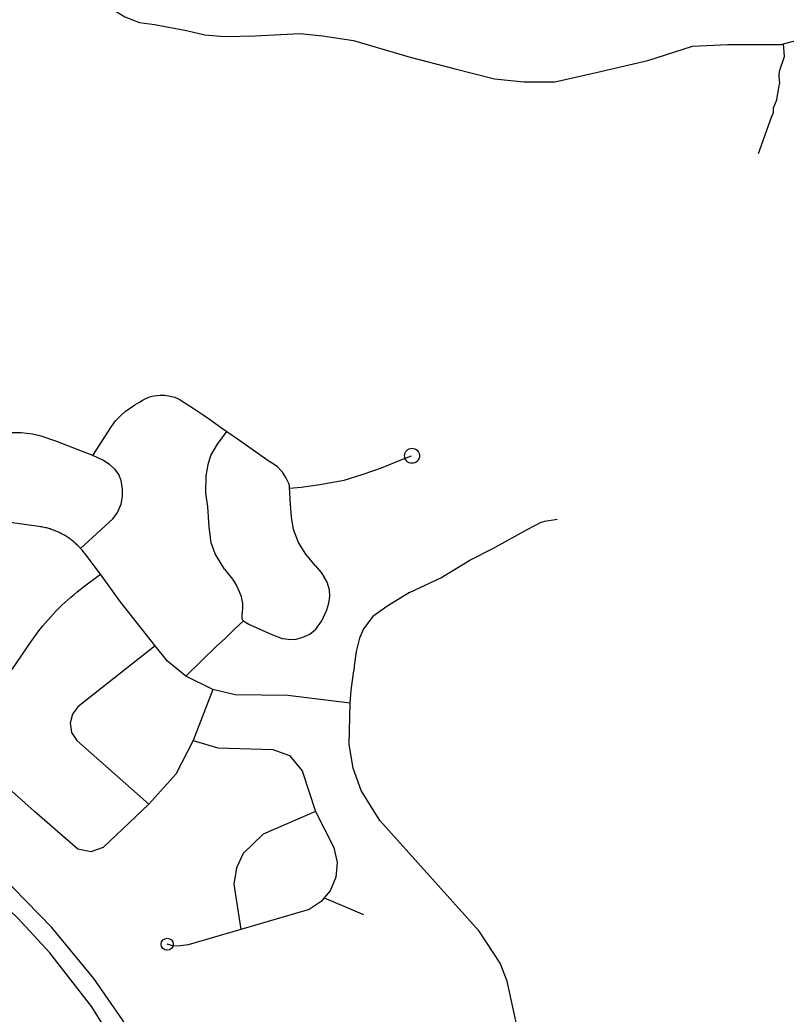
# Model space of a CAD drawing. Extents: x -19 to 366, y -4 to 359.
# Drawn here: x 144.18 to 144.78, y 193.292 to 194.069 of the extents above; entities that cross this region are included whole.
import ezdxf

# ---------------------------------------------------------------- set-up
doc = ezdxf.new("R2010")
doc.units = 0
for name, color, linetype in [('R_Striping', 7, 'Continuous'), ('R_Survey Control', 7, 'Continuous'), ('Sheet Fence', 7, 'Continuous')]:
    doc.layers.add(name, color=color, linetype=linetype)

msp = doc.modelspace()

# ---------------------------------------------------------------- linework, layer by layer
at = {"layer": 'R_Striping'}
msp.add_line((144.41831, 193.3825), (144.449, 193.36957), dxfattribs=at)
for points in [[(144.27013, 193.76809), (144.27383, 193.77027), (144.27683, 193.77211), (144.27983, 193.77356), (144.28283, 193.77453), (144.28515, 193.77511), (144.28767, 193.7755), (144.29009, 193.77569), (144.29377, 193.77559), (144.29783, 193.77492), (144.30141, 193.77404), (144.30487, 193.77245), (144.30918, 193.76978), (144.31593, 193.76542), (144.3229, 193.76087), (144.32861, 193.757), (144.3379, 193.75022), (144.34214, 193.74725)], [(144.23738, 193.72846), (144.25181, 193.75119), (144.25516, 193.75559), (144.25885, 193.75947), (144.26267, 193.76295), (144.27013, 193.76809)], [(144.23738, 193.72846), (144.23734, 193.72848), (144.22593, 193.73294), (144.20828, 193.73972), (144.19705, 193.74364), (144.1901, 193.74525), (144.18136, 193.74614), (144.17423, 193.74614), (144.16663, 193.74542)], [(144.34032, 193.63966), (144.33304, 193.65152), (144.32992, 193.66026), (144.32846, 193.67254), (144.32722, 193.68835), (144.32576, 193.69897), (144.32597, 193.71249), (144.32763, 193.72144), (144.32971, 193.72852), (144.33491, 193.73726), (144.34214, 193.74725)], [(144.34214, 193.74725), (144.35116, 193.74092), (144.37611, 193.72356)], [(144.25294, 193.67901), (144.25641, 193.68336), (144.25962, 193.69049), (144.26051, 193.69655), (144.26051, 193.70208), (144.25962, 193.70886), (144.25766, 193.7135), (144.25481, 193.7176), (144.25035, 193.72135), (144.24518, 193.72474), (144.23738, 193.72846)], [(144.39118, 193.70281), (144.40021, 193.70374), (144.41484, 193.70581), (144.43397, 193.70923), (144.44795, 193.71374), (144.46318, 193.71886), (144.47913, 193.72533), (144.48668, 193.72825)], [(144.38566, 193.71544), (144.38553, 193.71567), (144.38166, 193.71954), (144.37611, 193.72356)], [(144.39075, 193.70657), (144.38843, 193.71132), (144.38566, 193.71544)], [(144.39118, 193.70281), (144.39108, 193.70467), (144.39075, 193.70657)], [(144.39132, 193.7002), (144.39118, 193.70281)], [(144.41114, 193.64254), (144.40401, 193.65124), (144.39822, 193.66038), (144.39421, 193.67064), (144.39265, 193.68023), (144.39157, 193.69391), (144.39132, 193.7002)], [(144.25294, 193.67901), (144.22774, 193.65587)], [(144.48507, 193.62146), (144.50951, 193.63287), (144.53233, 193.64651), (144.5501, 193.6557), (144.57766, 193.67082), (144.58743, 193.67615), (144.59099, 193.67704), (144.60047, 193.67882)], [(144.22774, 193.65587), (144.2276, 193.65603), (144.22694, 193.65671), (144.22628, 193.65739), (144.22562, 193.65806), (144.22493, 193.65872), (144.22423, 193.65936), (144.22352, 193.65999), (144.22282, 193.66061), (144.22209, 193.66121), (144.22134, 193.66181), (144.22059, 193.66239), (144.21983, 193.66295), (144.21906, 193.66351), (144.21829, 193.66405), (144.21751, 193.66457), (144.21671, 193.66509), (144.21589, 193.66558), (144.21508, 193.66607), (144.21426, 193.66654), (144.21344, 193.66699), (144.21259, 193.66744), (144.21175, 193.66786), (144.21089, 193.66827), (144.21005, 193.66867), (144.20916, 193.66905), (144.2083, 193.66942), (144.20741, 193.66977), (144.20652, 193.67011), (144.20564, 193.67043), (144.20475, 193.67073), (144.20384, 193.67102), (144.20293, 193.67129), (144.20203, 193.67155), (144.2011, 193.67179), (144.20019, 193.67202), (144.19926, 193.67222), (144.19833, 193.67242), (144.1974, 193.67259), (144.19647, 193.67275), (144.195, 193.67297), (144.16706, 193.67674)], [(144.24325, 193.63556), (144.23123, 193.65166), (144.23064, 193.65241), (144.23007, 193.65316), (144.22946, 193.65389), (144.22885, 193.65461), (144.22823, 193.65532), (144.22774, 193.65587)], [(144.34032, 193.63966), (144.34662, 193.63179), (144.34963, 193.6269), (144.35188, 193.62219), (144.35355, 193.61774)], [(144.41114, 193.64254), (144.41596, 193.63694), (144.4184, 193.63345)], [(144.13171, 193.49932), (144.18914, 193.58308), (144.19241, 193.58771), (144.1943, 193.59024), (144.19624, 193.59273), (144.1982, 193.5952), (144.20022, 193.59763), (144.20227, 193.60002), (144.20438, 193.60238), (144.20654, 193.60469), (144.20872, 193.60698), (144.21093, 193.60922), (144.21318, 193.61142), (144.21549, 193.61359), (144.21784, 193.61571), (144.22019, 193.6178), (144.22262, 193.61983), (144.22504, 193.62183), (144.22754, 193.62379), (144.23004, 193.6257), (144.24325, 193.63556)], [(144.28618, 193.57956), (144.25869, 193.61417), (144.24325, 193.63556)], [(144.42252, 193.62346), (144.42075, 193.62949), (144.4184, 193.63345)], [(144.35441, 193.61384), (144.35399, 193.61654), (144.35355, 193.61774)], [(144.39036, 193.58448), (144.39646, 193.58483), (144.40168, 193.5864), (144.40708, 193.58884), (144.41178, 193.59267), (144.41649, 193.59912), (144.42032, 193.60766), (144.42189, 193.61289), (144.42276, 193.61812), (144.42252, 193.62346)], [(144.48507, 193.62146), (144.4673, 193.61049), (144.45633, 193.60249), (144.44893, 193.593), (144.44596, 193.58559), (144.4433, 193.57521), (144.44182, 193.56395), (144.44152, 193.56009)], [(144.35441, 193.61384), (144.35442, 193.61001), (144.35412, 193.6046)], [(144.35506, 193.59907), (144.35449, 193.59993), (144.35412, 193.60148), (144.35412, 193.60274), (144.35412, 193.6046)], [(144.33412, 193.57948), (144.34082, 193.58541), (144.34804, 193.59263), (144.35506, 193.59907)], [(144.35945, 193.59629), (144.35671, 193.59778), (144.35523, 193.59882), (144.35506, 193.59907)], [(144.39036, 193.58448), (144.38582, 193.58522), (144.37753, 193.58833), (144.36775, 193.59263), (144.36108, 193.59544), (144.35945, 193.59629)], [(144.28618, 193.57956), (144.22556, 193.53193), (144.2213, 193.52618), (144.21955, 193.51915), (144.22074, 193.51181), (144.22474, 193.50554), (144.28118, 193.45576)], [(144.31015, 193.55577), (144.29568, 193.5676), (144.28618, 193.57956)], [(144.31015, 193.55577), (144.33412, 193.57948)], [(144.33107, 193.54552), (144.31015, 193.55577)], [(144.43853, 193.53476), (144.43945, 193.54498), (144.44152, 193.56009)], [(144.34035, 193.11868), (144.33281, 193.13563), (144.2888, 193.23464), (144.26041, 193.28719), (144.23821, 193.3193), (144.2052, 193.35943), (144.1749, 193.39038), (144.13708, 193.42277), (144.10028, 193.44954), (144.06759, 193.46933), (144.01715, 193.49441), (143.9757, 193.51028), (143.85202, 193.54762)], [(144.33107, 193.54552), (144.31573, 193.50566)], [(144.43853, 193.53476), (144.38981, 193.54068), (144.34879, 193.54135), (144.33107, 193.54552)], [(144.32202, 193.13288), (144.27482, 193.23556), (144.23648, 193.29723), (144.20361, 193.3396), (144.17867, 193.36655), (144.15274, 193.39112), (144.10681, 193.42759), (144.06542, 193.45408), (144.02198, 193.47653), (143.99079, 193.48967), (143.94166, 193.50654), (143.86997, 193.53047), (143.84836, 193.53783)], [(144.57123, 193.2282), (144.57486, 193.24209), (144.57393, 193.25991), (144.56139, 193.31725), (144.55599, 193.33131), (144.53965, 193.35653), (144.46196, 193.44305), (144.44714, 193.46657), (144.44088, 193.48405), (144.43773, 193.50235), (144.43853, 193.53476)], [(144.31573, 193.50566), (144.30227, 193.47912), (144.28118, 193.45576)], [(144.31573, 193.50566), (144.33518, 193.49984), (144.37826, 193.49851), (144.39119, 193.49372), (144.40101, 193.48194), (144.41142, 193.45007)], [(144.28118, 193.45576), (144.24539, 193.42183), (144.23566, 193.41848), (144.2256, 193.42063), (144.19159, 193.44998), (144.16633, 193.47262), (144.16151, 193.47673), (144.15666, 193.48076), (144.15173, 193.4847), (144.14674, 193.48856), (144.14165, 193.49232), (144.13652, 193.496), (144.13171, 193.49932)], [(144.41142, 193.45007), (144.37058, 193.43223), (144.35486, 193.41709), (144.34969, 193.40604), (144.34752, 193.39321), (144.35322, 193.35781)], [(144.41142, 193.45007), (144.42595, 193.42197), (144.42844, 193.41009), (144.42731, 193.39868), (144.42289, 193.38811), (144.41831, 193.3825)], [(144.41831, 193.3825), (144.41606, 193.37974), (144.40659, 193.37329), (144.35322, 193.35781)], [(144.35322, 193.35781), (144.31181, 193.34585), (144.30602, 193.3449), (144.30082, 193.34478), (144.29552, 193.3462)]]:
    msp.add_lwpolyline(points, dxfattribs=at)
for centre, radius in [((144.48705, 193.72825), 0.00585), ((144.29552, 193.3462), 0.00473)]:
    msp.add_circle(centre, radius, dxfattribs=at)
at = {"layer": 'R_Survey Control'}
for points in [[(144.22251, 194.09648), (144.24925, 194.07967), (144.26232, 194.07158), (144.27382, 194.06722), (144.28564, 194.06567), (144.31052, 194.061), (144.32483, 194.05758), (144.34038, 194.05633), (144.36433, 194.05664), (144.38424, 194.05789), (144.39948, 194.05851), (144.41689, 194.05664), (144.44131, 194.05306)], [(144.77754, 194.05038), (144.79214, 194.05431), (144.81571, 194.06463)], [(144.44131, 194.05306), (144.48547, 194.03999), (144.51969, 194.03128), (144.55141, 194.02319), (144.57443, 194.0207), (144.59869, 194.0207), (144.63103, 194.02817), (144.67146, 194.0375), (144.7063, 194.04871), (144.73367, 194.04995), (144.76353, 194.04995), (144.77597, 194.04995), (144.77754, 194.05038)], [(144.75812, 193.9646), (144.76812, 193.99316), (144.76979, 193.99666), (144.76979, 194.0005), (144.77229, 194.00667), (144.77396, 194.01634), (144.77479, 194.02001), (144.77412, 194.02468), (144.77412, 194.02702), (144.77462, 194.02985), (144.77846, 194.04053), (144.77754, 194.05038)]]:
    msp.add_lwpolyline(points, dxfattribs=at)
at = {"layer": 'Sheet Fence'}
for points in [[(146.77834, 1.69699), (146.57878, 10.31313), (146.37852, 18.92942), (146.17757, 27.54584), (145.97591, 36.16241), (145.77356, 44.77911), (145.57052, 53.39596), (145.36679, 62.01295), (145.16236, 70.63008), (144.95724, 79.24735), (144.75142, 87.86477), (144.54492, 96.48232), (144.33773, 105.10002), (144.12986, 113.71787), (143.92129, 122.33585), (143.71204, 130.95398), (143.5021, 139.57225), (143.29148, 148.19067), (143.08018, 156.80923), (142.8682, 165.42794), (142.65553, 174.04679), (142.44218, 182.66579), (142.22816, 191.28493), (142.01345, 199.90421), (141.79807, 208.52365), (141.58202, 217.14322), (141.36528, 225.76295), (141.14788, 234.38282), (140.9298, 243.00284), (140.71105, 251.623), (140.49162, 260.24332), (140.27153, 268.86377), (140.05077, 277.48438), (139.82934, 286.10514), (139.60724, 294.72604), (139.38447, 303.34709), (139.16105, 311.96829), (138.93695, 320.58964), (138.7122, 329.21114), (138.48678, 337.83278), (138.2607, 346.45458)], [(0, 189.51617), (7.11214, 189.52059), (14.22427, 189.53386), (21.33637, 189.55597), (28.44845, 189.58693), (35.56048, 189.62672), (42.67245, 189.67537), (49.78436, 189.73285), (56.89619, 189.79918), (64.00793, 189.87436), (71.11958, 189.95838), (78.23111, 190.05124), (85.34253, 190.15294), (92.45381, 190.26349), (99.56495, 190.38288), (106.67593, 190.51112), (113.78675, 190.6482), (120.89739, 190.79412), (128.00785, 190.94888), (135.11811, 191.11248), (142.22816, 191.28493), (149.33799, 191.46621), (156.44759, 191.65634), (163.55694, 191.85531), (170.66605, 192.06312), (177.77489, 192.27977), (184.88345, 192.50526), (191.99173, 192.73959), (199.09971, 192.98276), (206.20739, 193.23477), (213.31474, 193.49561), (220.42177, 193.7653), (227.52845, 194.04382), (234.63479, 194.33118), (241.74076, 194.62738), (248.84635, 194.93241), (255.95157, 195.24628), (263.05638, 195.56898), (270.16079, 195.90052), (277.26478, 196.24089), (284.36834, 196.5901), (291.47147, 196.94814), (298.57414, 197.31501), (305.67635, 197.69072), (312.77809, 198.07525), (319.87934, 198.46862), (326.9801, 198.87082), (334.08035, 199.28185), (341.18009, 199.7017)]]:
    msp.add_spline(points, degree=3, dxfattribs=at)

doc.saveas('drawing.dxf')
